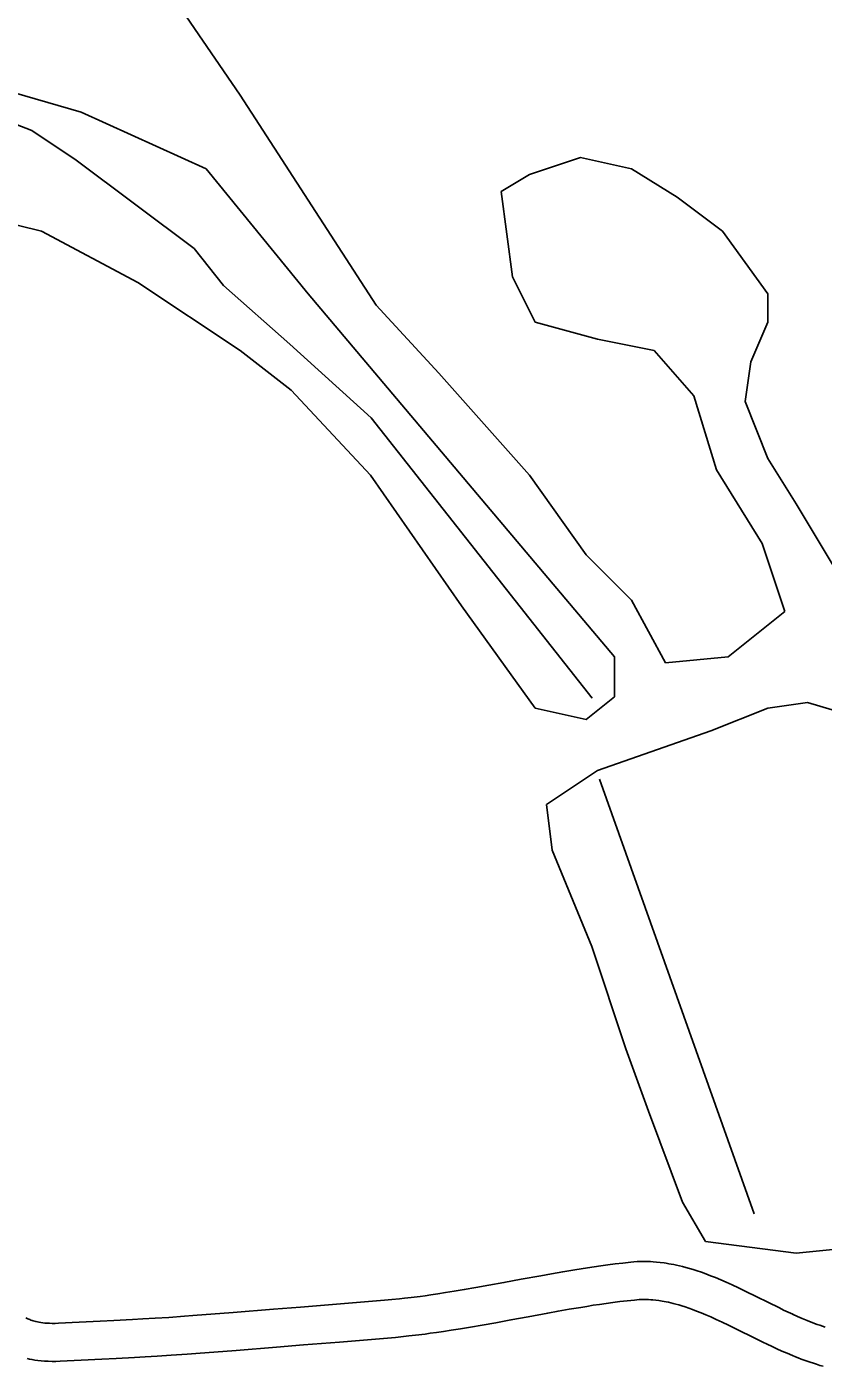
# Model space of a CAD drawing. Extents: x 3177185 to 3215018, y 812988 to 838321.
# Drawn here: x 3183752 to 3184380, y 828661 to 829719 of the extents above; entities that cross this region are included whole.
import ezdxf

# ---------------------------------------------------------------- set-up
doc = ezdxf.new("R2010")
doc.units = 0
for name, color, linetype in [('V-ROAD-CNTR', 7, 'Continuous'), ('V-SITE-VEGE', 7, 'Continuous'), ('V-TOPO-SHOR', 7, 'Continuous')]:
    doc.layers.add(name, color=color, linetype=linetype)

msp = doc.modelspace()

# ---------------------------------------------------------------- linework, layer by layer
at = {"layer": 'V-ROAD-CNTR'}
for points in [[(3184356.4, 828701.6), (3184352.7, 828703.3), (3184349.2, 828705), (3184345.8, 828706.6), (3184318.7, 828720), (3184313.5, 828722.5), (3184308.5, 828724.8), (3184303.9, 828726.9), (3184299.5, 828728.8), (3184295.3, 828730.6), (3184291.4, 828732.1), (3184287.7, 828733.5), (3184284.2, 828734.8), (3184280.8, 828735.9), (3184277.7, 828736.9), (3184274.8, 828737.8), (3184272, 828738.6), (3184269.4, 828739.3), (3184266.9, 828739.9), (3184264.6, 828740.4), (3184262.4, 828740.9), (3184260.3, 828741.3), (3184258.4, 828741.6), (3184256.5, 828741.9), (3184254.8, 828742.2), (3184251.6, 828742.6), (3184248.7, 828742.9), (3184246.2, 828743.1), (3184244, 828743.2), (3184242.1, 828743.3), (3184240.3, 828743.3), (3184237.4, 828743.3), (3184235.1, 828743.3), (3184233.4, 828743.2), (3184230.9, 828743), (3184228.4, 828742.8), (3184222.2, 828742.1), (3184216.2, 828741.4), (3184210.4, 828740.6), (3184204.9, 828739.9), (3184199.5, 828739.1), (3184194.2, 828738.3), (3184189.2, 828737.5), (3184184.3, 828736.7), (3184174.8, 828735.2), (3184165.9, 828733.6), (3184157.5, 828732.1), (3184142, 828729.3), (3184128.3, 828726.7), (3184116.4, 828724.6), (3184106, 828722.7), (3184097, 828721.1), (3184089, 828719.8), (3184082.1, 828718.7), (3184076, 828717.8), (3184070.7, 828717), (3184066.1, 828716.3), (3184062.1, 828715.8), (3184055, 828714.9), (3184049.7, 828714.3), (3184045.8, 828713.8), (3184039.8, 828713.2), (3184033.9, 828712.7), (3183996.1, 828709.6), (3183967.7, 828707.3), (3183946.4, 828705.6), (3183914.5, 828703.1), (3183882.6, 828700.6), (3183876, 828700.1), (3183863.6, 828699.2), (3183852.8, 828698.5), (3183843.2, 828697.9), (3183834.9, 828697.5), (3183820.3, 828696.7), (3183809.4, 828696.1), (3183793, 828695.3), (3183776.6, 828694.5), (3183774, 828694.4), (3183771.7, 828694.4), (3183769.5, 828694.5), (3183767.6, 828694.6), (3183765.8, 828694.7), (3183764.1, 828694.9), (3183762.6, 828695.1), (3183761.2, 828695.3), (3183759.9, 828695.6), (3183758.5, 828695.9)], [(3184343.8, 828674.4), (3184340, 828676.2), (3184336.3, 828677.9), (3184332.7, 828679.7), (3184305.6, 828693), (3184300.7, 828695.4), (3184296, 828697.5), (3184291.7, 828699.5), (3184287.7, 828701.2), (3184284, 828702.8), (3184280.5, 828704.2), (3184277.3, 828705.4), (3184274.3, 828706.5), (3184271.4, 828707.4), (3184268.8, 828708.3), (3184266.4, 828709), (3184264.1, 828709.6), (3184262, 828710.2), (3184260, 828710.7), (3184258.2, 828711.1), (3184256.4, 828711.5), (3184254.8, 828711.8), (3184253.3, 828712), (3184251.9, 828712.3), (3184250.7, 828712.5), (3184248.2, 828712.8), (3184246, 828713), (3184244.2, 828713.1), (3184242.6, 828713.2), (3184241.2, 828713.3), (3184240, 828713.3), (3184237.8, 828713.3), (3184236.2, 828713.3), (3184235, 828713.2), (3184233.2, 828713.1), (3184231.4, 828712.9), (3184225.6, 828712.3), (3184219.9, 828711.6), (3184214.4, 828710.9), (3184209, 828710.2), (3184203.8, 828709.4), (3184198.8, 828708.7), (3184193.9, 828707.9), (3184189.1, 828707.1), (3184179.8, 828705.6), (3184171.1, 828704.1), (3184162.9, 828702.6), (3184147.4, 828699.7), (3184133.8, 828697.2), (3184121.8, 828695), (3184111.2, 828693.1), (3184102, 828691.5), (3184093.9, 828690.2), (3184086.7, 828689), (3184080.5, 828688.1), (3184075, 828687.3), (3184070.2, 828686.6), (3184066, 828686), (3184058.6, 828685.1), (3184053.1, 828684.5), (3184048.9, 828684), (3184042.7, 828683.4), (3184036.5, 828682.8), (3183998.5, 828679.7), (3183970.1, 828677.4), (3183948.8, 828675.7), (3183916.8, 828673.1), (3183884.9, 828670.7), (3183878.2, 828670.2), (3183865.6, 828669.3), (3183854.6, 828668.6), (3183845, 828668), (3183836.6, 828667.5), (3183822, 828666.7), (3183810.9, 828666.1), (3183794.4, 828665.3), (3183777.9, 828664.5), (3183774.6, 828664.4), (3183771.5, 828664.4), (3183768.4, 828664.5), (3183765.6, 828664.6), (3183762.9, 828664.8), (3183760.4, 828665.1), (3183758, 828665.5), (3183755.7, 828665.9), (3183753.6, 828666.3), (3183751.8, 828666.7)], [(3183758.9, 828695.8), (3183757.6, 828696.2), (3183756.6, 828696.5), (3183755.7, 828696.8), (3183754.8, 828697.1), (3183754, 828697.4), (3183753.2, 828697.7), (3183752.5, 828698), (3183751.9, 828698.2), (3183750.7, 828698.8)], [(3184381.9, 828691.5), (3184379.8, 828692.2), (3184377.7, 828692.9), (3184375.7, 828693.6), (3184373.6, 828694.4), (3184371.6, 828695.1), (3184369.6, 828695.9), (3184367.7, 828696.7), (3184363.8, 828698.3), (3184360, 828700), (3184356.3, 828701.7)], [(3184380.5, 828660.6), (3184377.8, 828661.3), (3184375.2, 828662.1), (3184372.7, 828662.9), (3184370.2, 828663.7), (3184367.8, 828664.6), (3184365.4, 828665.4), (3184363, 828666.3), (3184360.7, 828667.2), (3184358.5, 828668.1), (3184356.3, 828669), (3184352, 828670.8), (3184347.8, 828672.6), (3184343.9, 828674.4)]]:
    msp.add_lwpolyline(points, dxfattribs=at)
at = {"layer": 'V-SITE-VEGE'}
for p, q in [((3183920, 829664.7), (3183870.7, 829736.4)), ((3183731.8, 829669.2), (3183794.5, 829651.2)), ((3184027.5, 829498.8), (3183920, 829664.7)), ((3183794.5, 829651.2), (3183893.1, 829606.4)), ((3184188.8, 829615.4), (3184148.5, 829601.9)), ((3184229.1, 829606.4), (3184188.8, 829615.4)), ((3183893.1, 829606.4), (3183973.7, 829507.7)), ((3184148.5, 829601.9), (3184126.1, 829588.5)), ((3184265, 829584), (3184229.1, 829606.4)), ((3184126.1, 829588.5), (3184135, 829521.2)), ((3184300.8, 829557.1), (3184265, 829584)), ((3183763.2, 829557.1), (3183709.4, 829570.5)), ((3183839.3, 829516.7), (3183763.2, 829557.1)), ((3184336.6, 829507.7), (3184300.8, 829557.1)), ((3183920, 829462.9), (3183839.3, 829516.7)), ((3184135, 829521.2), (3184152.9, 829485.3)), ((3183973.7, 829507.7), (3184215.7, 829220.8)), ((3184336.6, 829485.3), (3184336.6, 829507.7)), ((3184076.8, 829445), (3184027.5, 829498.8)), ((3184152.9, 829485.3), (3184202.2, 829471.9)), ((3184323.2, 829453.9), (3184336.6, 829485.3)), ((3184202.2, 829471.9), (3184247, 829462.9)), ((3183960.3, 829431.5), (3183920, 829462.9)), ((3184247, 829462.9), (3184278.4, 829427)), ((3184318.7, 829422.6), (3184323.2, 829453.9)), ((3184148.5, 829364.3), (3184076.8, 829445)), ((3184023, 829364.3), (3183960.3, 829431.5)), ((3184278.4, 829427), (3184296.3, 829368.7)), ((3184336.6, 829377.7), (3184318.7, 829422.6)), ((3184359, 829341.8), (3184336.6, 829377.7)), ((3184296.3, 829368.7), (3184332.2, 829310.5)), ((3184094.7, 829261.1), (3184023, 829364.3)), ((3184193.3, 829301.5), (3184148.5, 829364.3)), ((3184399.4, 829274.6), (3184359, 829341.8)), ((3184229.1, 829265.6), (3184193.3, 829301.5)), ((3184332.2, 829310.5), (3184350.1, 829256.7)), ((3184152.9, 829180.4), (3184094.7, 829261.1)), ((3184256, 829216.3), (3184229.1, 829265.6)), ((3184350.1, 829256.7), (3184305.3, 829220.8)), ((3184215.7, 829220.8), (3184215.7, 829189.4)), ((3184305.3, 829220.8), (3184256, 829216.3)), ((3184215.7, 829189.4), (3184193.3, 829171.5)), ((3184336.6, 829180.4), (3184368, 829184.9)), ((3184368, 829184.9), (3184412.8, 829171.5)), ((3184193.3, 829171.5), (3184152.9, 829180.4)), ((3184291.8, 829162.5), (3184336.6, 829180.4)), ((3184202.2, 829131.1), (3184291.8, 829162.5)), ((3184161.9, 829104.2), (3184202.2, 829131.1)), ((3184166.4, 829068.3), (3184161.9, 829104.2)), ((3184197.8, 828992.1), (3184166.4, 829068.3)), ((3184224.6, 828911.4), (3184197.8, 828992.1)), ((3184242.6, 828862.1), (3184224.6, 828911.4)), ((3184269.4, 828790.3), (3184242.6, 828862.1)), ((3184287.4, 828759), (3184269.4, 828790.3)), ((3184359, 828750), (3184287.4, 828759)), ((3184403.8, 828754.5), (3184359, 828750))]:
    msp.add_line(p, q, dxfattribs=at)
at = {"layer": 'V-TOPO-SHOR'}
msp.add_line((3184203.8, 829124.4), (3184326, 828781), dxfattribs=at)
msp.add_lwpolyline([(3182754.6, 830969.3), (3182836.1, 830794.7), (3182940.9, 830608.5), (3183162, 830247.6), (3183237.7, 830096.3), (3183325, 829950.8), (3183389, 829811.2), (3183435.5, 829706.4), (3183464.6, 829665.7), (3183505.4, 829654), (3183546.1, 829665.7), (3183592.7, 829683.1), (3183650.9, 829677.3), (3183755.6, 829636.6), (3183790.6, 829613.3), (3183883.7, 829543.4), (3183907, 829514.3), (3183959.3, 829467.8), (3184023.4, 829409.6), (3184198, 829188.4)], dxfattribs=at)

doc.saveas('drawing.dxf')
